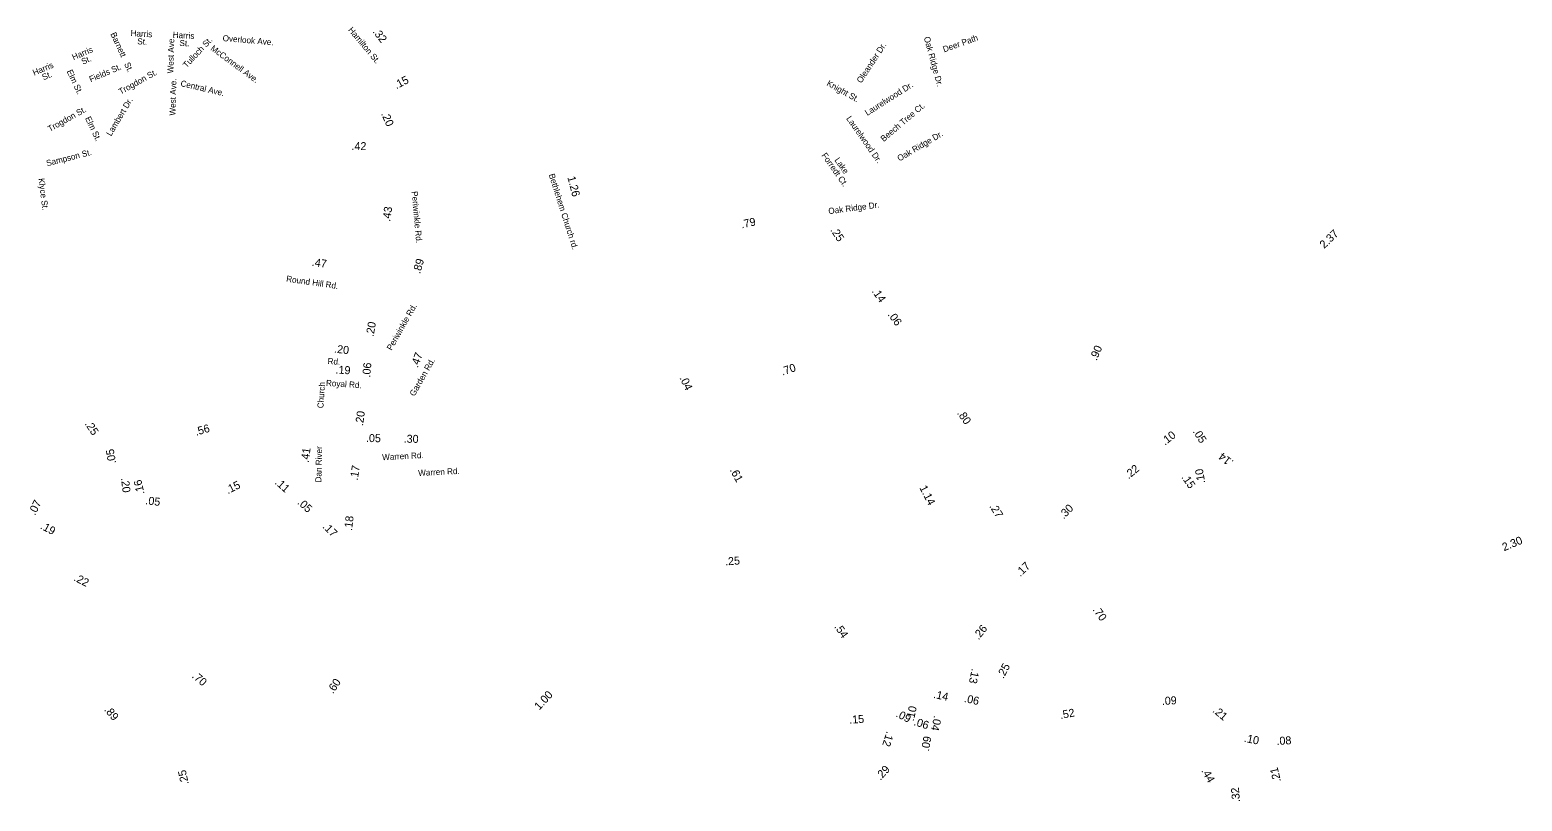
# Model space of a CAD drawing. Extents: x 1553981 to 1780076, y 812965 to 996873.
# Drawn here: x 1776922 to 1779836, y 992783 to 994287 of the extents above; entities that cross this region are included whole.
import ezdxf

# ---------------------------------------------------------------- set-up
doc = ezdxf.new("R2010")
doc.units = 0
for name, color, linetype in [('Exist Road Non-System Type 51 Label', 7, 'Continuous'), ('Exist Road Secondary Mileage Hundredths English Label', 7, 'Continuous'), ('Map Preparation Border Antique Large Shape', 7, 'Continuous')]:
    doc.layers.add(name, color=color, linetype=linetype)

msp = doc.modelspace()

# ---------------------------------------------------------------- texts
at = {"layer": 'Exist Road Non-System Type 51 Label'}
for s, height, rotation, p in [('Barnett   St.', 11.875, 294.6272, (1777079.2, 994279.2)), ('Harris ', 11.87, 356.7724, (1777118.7, 994275)), ('St.', 11.87, 356.7724, (1777131.8, 994259)), ('West Ave.', 11.87, 88.4475, (1777202.5, 994202.1)), ('Harris ', 11.87, 356.7724, (1777201, 994271.8)), ('St.', 11.87, 356.7724, (1777214.1, 994255.8)), ('Tulloch St.', 11.875, 46.7047, (1777228.3, 994211.9)), ('Overlook Ave.', 11.875, 355.1658, (1777298.3, 994265.3)), ('Oak Ridge Dr.', 11.875, 285.375, (1778667.5, 994272.2)), ('Deer Path ', 11.87, 19.5927, (1778707.3, 994243.1)), ('Harris', 11.88, 23.2243, (1777007.6, 994227.7)), (' St.', 11.88, 23.2243, (1777021.8, 994217.2)), ('McConnell Ave.', 11.875, 323.502, (1777274, 994248.7)), ('Oleander Dr.', 11.875, 56.7381, (1778545.5, 994182.1)), ('Harris', 11.88, 23.2243, (1776930.8, 994197.4)), (' St.', 11.88, 23.2243, (1776945, 994186.9)), ('Elm St.', 11.87, 295.3854, (1776993.9, 994206.2)), ('Fields St.', 11.88, 23.2243, (1777041.2, 994184.6)), ('Trogdon St.', 11.875, 29.3017, (1777099.8, 994160.4)), ('West Ave.', 11.87, 88.4475, (1777206.5, 994119.8)), ('Central Ave.', 11.875, 346.8461, (1777215.5, 994177.6)), ('Knight St.', 11.88, 330.8041, (1778476.8, 994179.3)), ('Laurelwood Dr.', 11.875, 32.397, (1778557.2, 994119.1)), ('Lambert Dr.', 11.875, 59.0437, (1777080.8, 994078.8)), ('Trogdon St.', 11.875, 29.3017, (1776961.4, 994087.8)), ('Elm St.', 11.87, 295.3854, (1777029.8, 994114.8)), ('Laurelwood Dr.', 11.875, 304.9995, (1778515.6, 994114)), ('Beech Tree Ct.', 11.875, 40.3477, (1778589.3, 994068.2)), ('Oak Ridge Dr.', 11.875, 30.5479, (1778620.1, 994030.2)), ('Sampson St.', 11.875, 14.4334, (1776955.9, 994020.8)), ('Forredt Ct.', 11.875, 304.9995, (1778467.3, 994042.2)), ('Lake', 11.88, 304.9995, (1778492.5, 994032.9)), ('Klyce St.', 11.88, 277.3272, (1776938.9, 993997)), ('Oak Ridge Dr.', 11.875, 7.3493, (1778482, 993927.6))]:
    msp.add_text(s, height=height, rotation=rotation, dxfattribs=at).set_placement(p)
at = {"layer": 'Exist Road Secondary Mileage Hundredths English Label'}
for s, rotation, p in [('.32', 307.8632, (1777590.7, 994283.2)), ('.15', 27.689, (1777638, 994171.1)), ('.20', 293.9807, (1777607.6, 994123.5)), ('.42', 359.4786, (1777550.2, 994052.7)), ('1.26', 284.6599, (1777971.6, 993999.6)), ('.43', 81.2519, (1777625.5, 993912.5)), ('.79', 12.607, (1778312.3, 993899.8)), ('.25', 303.768, (1778484.3, 993896.5)), ('2.37', 43.932, (1779449.3, 993859.6)), ('.47', 351.7321, (1777472, 993826.9)), ('.89', 73.7625, (1777684.2, 993810.3)), ('.14', 304.8257, (1778565.3, 993777.2)), ('.20', 80.1409, (1777593.2, 993687.7)), ('.06', 306.147, (1778596.3, 993731.5)), ('.20', 353.4863, (1777515.7, 993657.6)), ('.47', 69.3031, (1777679.5, 993626.9)), ('.90', 66.3715, (1779004.9, 993640.7)), ('.19', 356.7267, (1777518.8, 993616.8)), ('.06', 84.966, (1777586.7, 993608.5)), ('.70', 18.4662, (1778391.7, 993612.8)), ('.04', 295.493, (1778190.3, 993608.3)), ('.20', 82.1697, (1777572.6, 993513.9)), ('.80', 304.9797, (1778731.8, 993539.4)), ('.25', 303.6161, (1777028.8, 993518.7)), ('.56', 16.509, (1777247.1, 993495.2)), ('.10', 38.561, (1779138.4, 993475.8)), ('.05', 302.1759, (1779192.1, 993503.6)), ('.05', 358.8861, (1777578.4, 993483.2)), ('.30', 358.7653, (1777652, 993481.9)), ('.05', 100.0003, (1777090.8, 993442.1)), ('.41', 82.2782, (1777466.6, 993442.3)), ('.14', 141.0976, (1779273.6, 993445.6)), ('.17', 81.136, (1777562.3, 993407.7)), ('.61', 298.2031, (1778288.3, 993428.6)), ('.22', 39.5813, (1779067.4, 993410)), ('.10', 100.1001, (1779217.2, 993403.4)), ('.20', 277.0338, (1777100.1, 993412.4)), ('.16', 103.0705, (1777146.2, 993382.5)), ('.15', 26.5796, (1777308.9, 993381.3)), ('.11', 318.0655, (1777399.5, 993402.6)), ('1.14', 297.0754, (1778658.6, 993394)), ('.15', 304.7973, (1779169.7, 993414.4)), ('.07', 63.7283, (1776932.5, 993339)), ('.05', 353.1939, (1777147.2, 993361.8)), ('.05', 317.4635, (1777443.4, 993363.6)), ('.27', 301.7047, (1778794.9, 993357.9)), ('.30', 45.1889, (1778940.5, 993331.9)), ('.18', 83.1252, (1777551.1, 993309.4)), ('.19', 331.8901, (1776941.4, 993314.8)), ('.17', 314.7011, (1777492.7, 993316.9)), ('2.30', 22.7151, (1779800.5, 993269.9)), ('.25', 4.0088, (1778280.1, 993242.3)), ('.17', 43.9003, (1778855.8, 993219.3)), ('.22', 332.852, (1777006.8, 993213.4)), ('.70', 305.2517, (1778996.5, 993155.9)), ('.54', 304.6177, (1778492, 993122.6)), ('.26', 51.3126, (1778774.5, 993096.1)), ('.13', 258.2225, (1778761.4, 993042)), ('.25', 62.1047, (1778823.1, 993020.5)), ('.70', 318.7737, (1777237.6, 993024.9)), ('.60', 55.7879, (1777514.1, 992990.9)), ('1.00', 47.3676, (1777916.9, 992959.1)), ('.14', 347.3619, (1778685.3, 992984.2)), ('.06', 346.9121, (1778745.3, 992976.3)), ('.09', 3.3171, (1779132.7, 992970)), ('.89', 310.1097, (1777066.5, 992960.2)), ('.15', 3.7239, (1778522.5, 992933.5)), ('.09', 333.104, (1778611.7, 992948)), ('.10', 77.9143, (1778648, 992937.9)), ('.52', 10.8866, (1778934.8, 992942.6)), ('.21', 320.013, (1779230.3, 992957.4)), ('.06', 342.6674, (1778646.8, 992931.1)), ('.04', 257.2452, (1778687.8, 992950)), ('.12', 252.1162, (1778595.2, 992919.6)), ('.09', 79.4455, (1778677.4, 992879.1)), ('.10', 348.6909, (1779291.9, 992898.4)), ('.08', 2.9626, (1779356.5, 992892.1)), ('.25', 102.5993, (1777232.7, 992816.3)), ('.29', 46.997, (1778582.9, 992822.2)), ('.44', 300.06, (1779208.8, 992841.8)), ('.21', 103.8298, (1779365.1, 992821.5)), ('.32', 94.9926, (1779285.1, 992780.9))]:
    msp.add_text(s, height=15.62, rotation=rotation, dxfattribs=at).set_placement(p)
at = {"layer": 'Map Preparation Border Antique Large Shape'}
for s, height, rotation, p in [('Hamilton St.', 11.875, 309.9555, (1777542.9, 994286.5)), ('Bethlehem Church rd.', 11.875, 287.6105, (1777935.1, 994004.6)), ('Periwinkle Rd.', 11.875, 275.1068, (1777667.5, 993971.9)), ('Round Hill Rd.', 11.875, 351.685, (1777422.2, 993796.2)), ('Periwinkle Rd.', 11.875, 60.4555, (1777628.5, 993660.7)), ('Rd.', 11.88, 356.3662, (1777503.3, 993635.2)), ('Garden Rd.', 11.88, 60.2442, (1777673.1, 993571.3)), ('Church', 11.88, 86.0853, (1777495.3, 993548.6)), ('Royal Rd.', 11.88, 356.0853, (1777500.1, 993592.7)), ('Dan River', 11.87, 88.6415, (1777491.3, 993404.1)), ('Warren Rd.', 11.87, 2.9967, (1777610.3, 993447.5)), ('Warren Rd.', 11.87, 2.9967, (1777680.7, 993416.7))]:
    msp.add_text(s, height=height, rotation=rotation, dxfattribs=at).set_placement(p)

doc.saveas('drawing.dxf')
